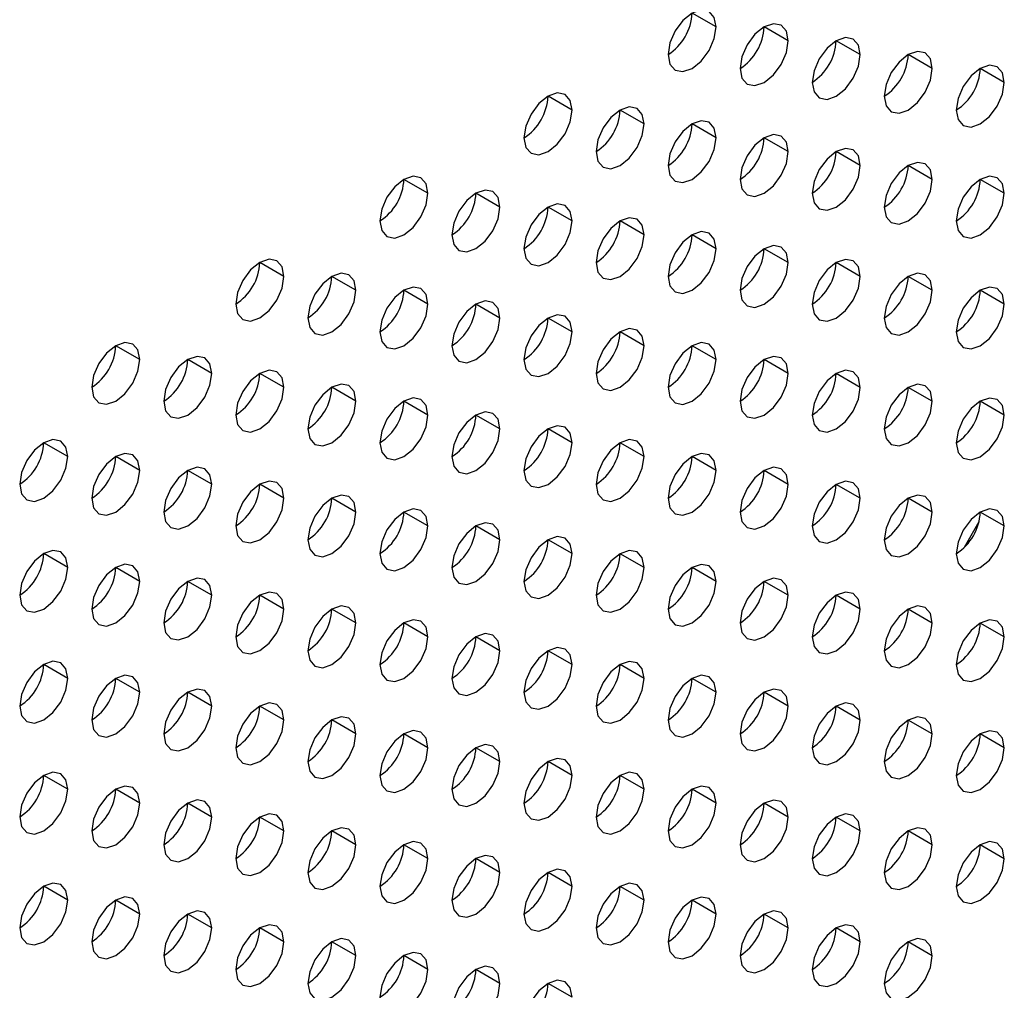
# Model space of a CAD drawing. Header units: millimetres. Extents: x 0 to 1118, y 0 to 864.
# Tile 275 of 438: x 967.58 to 970.48, y 673.24 to 676.1. Entities that reach past the tile are written whole.
import ezdxf

# ---------------------------------------------------------------- set-up
doc = ezdxf.new("R2010")
doc.units = ezdxf.units.MM

msp = doc.modelspace()

# ---------------------------------------------------------------- linework, layer by layer
at = {"color": 7, "linetype": 'Continuous', "lineweight": 25}
for p, q in [((969.6332, 676.0738), (969.5625, 676.1147)), ((969.8454, 676.033), (969.7746, 676.0738)), ((970.0575, 675.9922), (969.9868, 676.033)), ((970.2696, 675.9513), (970.1989, 675.9921)), ((970.4818, 675.9105), (970.411, 675.9513)), ((969.209, 675.8289), (969.1383, 675.8697)), ((969.4211, 675.7881), (969.3504, 675.8289)), ((969.6332, 675.7472), (969.5625, 675.788)), ((969.8454, 675.7064), (969.7746, 675.7472)), ((970.0575, 675.6655), (969.9868, 675.7064)), ((970.2696, 675.6247), (970.1989, 675.6655)), ((968.7847, 675.584), (968.714, 675.6248)), ((970.4818, 675.5838), (970.411, 675.6247)), ((968.9968, 675.5432), (968.9261, 675.584)), ((969.209, 675.5023), (969.1383, 675.5431)), ((969.4211, 675.4615), (969.3504, 675.5023)), ((969.6332, 675.4206), (969.5625, 675.4614)), ((969.8454, 675.3798), (969.7746, 675.4206)), ((968.3604, 675.3391), (968.2897, 675.3799)), ((970.0575, 675.3389), (969.9868, 675.3797)), ((968.5726, 675.2982), (968.5019, 675.3391)), ((970.2696, 675.2981), (970.1989, 675.3389)), ((968.7847, 675.2574), (968.714, 675.2982)), ((970.4818, 675.2572), (970.411, 675.298)), ((968.9968, 675.2165), (968.9261, 675.2574)), ((969.209, 675.1757), (969.1383, 675.2165)), ((969.4211, 675.1348), (969.3504, 675.1757)), ((967.9362, 675.0942), (967.8655, 675.135)), ((969.6332, 675.094), (969.5625, 675.1348)), ((968.1483, 675.0533), (968.0776, 675.0941)), ((969.8454, 675.0531), (969.7746, 675.094)), ((968.3604, 675.0125), (968.2897, 675.0533)), ((970.0575, 675.0123), (969.9868, 675.0531)), ((968.5726, 674.9716), (968.5019, 675.0124)), ((970.2696, 674.9715), (970.1989, 675.0123)), ((968.7847, 674.9308), (968.714, 674.9716)), ((970.4818, 674.9306), (970.411, 674.9714)), ((968.9968, 674.8899), (968.9261, 674.9307)), ((969.209, 674.8491), (969.1383, 674.8899)), ((967.724, 674.8084), (967.6533, 674.8492)), ((969.4211, 674.8082), (969.3504, 674.849)), ((967.9362, 674.7675), (967.8655, 674.8084)), ((969.6332, 674.7674), (969.5625, 674.8082)), ((968.1483, 674.7267), (968.0776, 674.7675)), ((969.8454, 674.7265), (969.7746, 674.7674)), ((968.3604, 674.6858), (968.2897, 674.7267)), ((970.0575, 674.6857), (969.9868, 674.7265)), ((968.5726, 674.645), (968.5019, 674.6858)), ((970.2696, 674.6448), (970.1989, 674.6857)), ((968.7847, 674.6042), (968.714, 674.645)), ((970.4818, 674.604), (970.411, 674.6448)), ((968.9968, 674.5633), (968.9261, 674.6041)), ((970.4072, 674.6159), (970.3634, 674.5401)), ((969.209, 674.5225), (969.1383, 674.5633)), ((967.724, 674.4818), (967.6533, 674.5226)), ((969.4211, 674.4816), (969.3504, 674.5224)), ((967.9362, 674.4409), (967.8655, 674.4817)), ((969.6332, 674.4408), (969.5625, 674.4816)), ((968.1483, 674.4001), (968.0776, 674.4409)), ((969.8454, 674.3999), (969.7746, 674.4407)), ((968.3604, 674.3592), (968.2897, 674.4)), ((970.0575, 674.3591), (969.9868, 674.3999)), ((968.5726, 674.3184), (968.5019, 674.3592)), ((970.2696, 674.3182), (970.1989, 674.359)), ((968.7847, 674.2775), (968.714, 674.3184)), ((970.4818, 674.2774), (970.411, 674.3182)), ((968.9968, 674.2367), (968.9261, 674.2775)), ((969.209, 674.1958), (969.1383, 674.2367)), ((967.724, 674.1552), (967.6533, 674.196)), ((969.4211, 674.155), (969.3504, 674.1958)), ((967.9362, 674.1143), (967.8655, 674.1551)), ((969.6332, 674.1141), (969.5625, 674.155)), ((968.1483, 674.0735), (968.0776, 674.1143)), ((969.8454, 674.0733), (969.7746, 674.1141)), ((968.3604, 674.0326), (968.2897, 674.0734)), ((970.0575, 674.0325), (969.9868, 674.0733)), ((968.5726, 673.9918), (968.5019, 674.0326)), ((970.2696, 673.9916), (970.1989, 674.0324)), ((968.7847, 673.9509), (968.714, 673.9917)), ((970.4818, 673.9508), (970.411, 673.9916)), ((968.9968, 673.9101), (968.9261, 673.9509)), ((969.209, 673.8692), (969.1383, 673.91)), ((967.724, 673.8285), (967.6533, 673.8694)), ((969.4211, 673.8284), (969.3504, 673.8692)), ((967.9362, 673.7877), (967.8655, 673.8285)), ((969.6332, 673.7875), (969.5625, 673.8284)), ((968.1483, 673.7468), (968.0776, 673.7877)), ((969.8454, 673.7467), (969.7746, 673.7875)), ((968.3604, 673.706), (968.2897, 673.7468)), ((970.0575, 673.7058), (969.9868, 673.7467)), ((968.5726, 673.6651), (968.5019, 673.706)), ((970.2696, 673.665), (970.1989, 673.7058)), ((968.7847, 673.6243), (968.714, 673.6651)), ((970.4818, 673.6241), (970.411, 673.665)), ((968.9968, 673.5835), (968.9261, 673.6243)), ((969.209, 673.5426), (969.1383, 673.5834)), ((967.724, 673.5019), (967.6533, 673.5427)), ((969.4211, 673.5018), (969.3504, 673.5426)), ((967.9362, 673.4611), (967.8655, 673.5019)), ((969.6332, 673.4609), (969.5625, 673.5017)), ((968.1483, 673.4202), (968.0776, 673.461)), ((969.8454, 673.4201), (969.7746, 673.4609)), ((968.3604, 673.3794), (968.2897, 673.4202)), ((970.0575, 673.3792), (969.9868, 673.42)), ((968.5726, 673.3385), (968.5019, 673.3794)), ((970.2696, 673.3384), (970.1989, 673.3792)), ((968.7847, 673.2977), (968.714, 673.3385)), ((968.9968, 673.2568), (968.9261, 673.2977)), ((969.209, 673.216), (969.1383, 673.2568))]:
    msp.add_line(p, q, dxfattribs=at)
at = {"color": 7, "linetype": 'Continuous', "lineweight": 25, "flags": 128}
for points in [[(969.6332, 676.0738), (969.6278, 676.102), (969.6125, 676.1196), (969.5896, 676.1241), (969.5625, 676.1147), (969.5355, 676.0928), (969.5125, 676.0619), (969.4972, 676.0266), (969.4918, 675.9922)], [(969.8454, 676.033), (969.84, 676.0611), (969.8246, 676.0788), (969.8017, 676.0832), (969.7746, 676.0738), (969.7476, 676.052), (969.7246, 676.0211), (969.7093, 675.9857), (969.7039, 675.9514)], [(969.4918, 675.9922), (969.4972, 675.9641), (969.5125, 675.9464), (969.5355, 675.942), (969.5625, 675.9514), (969.5896, 675.9732), (969.6125, 676.0042), (969.6278, 676.0395), (969.6332, 676.0738)], [(969.7039, 675.9514), (969.7093, 675.9232), (969.7246, 675.9056), (969.7476, 675.9011), (969.7746, 675.9105), (969.8017, 675.9324), (969.8246, 675.9633), (969.84, 675.9986), (969.8454, 676.033)], [(970.0575, 675.9922), (970.0521, 676.0203), (970.0368, 676.0379), (970.0138, 676.0424), (969.9868, 676.033), (969.9597, 676.0111), (969.9368, 675.9802), (969.9215, 675.9449), (969.9161, 675.9105)], [(969.9161, 675.9105), (969.9215, 675.8824), (969.9368, 675.8647), (969.9597, 675.8603), (969.9868, 675.8697), (970.0138, 675.8915), (970.0368, 675.9225), (970.0521, 675.9578), (970.0575, 675.9922)], [(970.2696, 675.9513), (970.2642, 675.9794), (970.2489, 675.9971), (970.226, 676.0015), (970.1989, 675.9921), (970.1719, 675.9703), (970.1489, 675.9394), (970.1336, 675.904), (970.1282, 675.8697)], [(970.1282, 675.8697), (970.1336, 675.8415), (970.1489, 675.8239), (970.1719, 675.8194), (970.1989, 675.8288), (970.226, 675.8507), (970.2489, 675.8816), (970.2642, 675.9169), (970.2696, 675.9513)], [(970.4818, 675.9105), (970.4764, 675.9386), (970.461, 675.9562), (970.4381, 675.9607), (970.411, 675.9513), (970.384, 675.9295), (970.361, 675.8985), (970.3457, 675.8632), (970.3403, 675.8288)], [(970.3403, 675.8288), (970.3457, 675.8007), (970.361, 675.783), (970.384, 675.7786), (970.411, 675.788), (970.4381, 675.8098), (970.461, 675.8408), (970.4764, 675.8761), (970.4818, 675.9105)], [(969.209, 675.8289), (969.2036, 675.8571), (969.1883, 675.8747), (969.1653, 675.8792), (969.1383, 675.8698), (969.1112, 675.8479), (969.0883, 675.817), (969.0729, 675.7816), (969.0675, 675.7473)], [(969.0675, 675.7473), (969.0729, 675.7191), (969.0883, 675.7015), (969.1112, 675.697), (969.1383, 675.7064), (969.1653, 675.7283), (969.1883, 675.7592), (969.2036, 675.7946), (969.209, 675.8289)], [(969.4211, 675.7881), (969.4157, 675.8162), (969.4004, 675.8339), (969.3774, 675.8383), (969.3504, 675.8289), (969.3233, 675.8071), (969.3004, 675.7761), (969.2851, 675.7408), (969.2797, 675.7064)], [(969.6332, 675.7472), (969.6278, 675.7754), (969.6125, 675.793), (969.5896, 675.7975), (969.5625, 675.7881), (969.5355, 675.7662), (969.5125, 675.7353), (969.4972, 675.6999), (969.4918, 675.6656)], [(969.2797, 675.7064), (969.2851, 675.6783), (969.3004, 675.6607), (969.3233, 675.6562), (969.3504, 675.6656), (969.3774, 675.6874), (969.4004, 675.7184), (969.4157, 675.7537), (969.4211, 675.7881)], [(969.4918, 675.6656), (969.4972, 675.6374), (969.5125, 675.6198), (969.5355, 675.6153), (969.5625, 675.6248), (969.5896, 675.6466), (969.6125, 675.6775), (969.6278, 675.7129), (969.6332, 675.7472)], [(969.8454, 675.7064), (969.84, 675.7345), (969.8246, 675.7522), (969.8017, 675.7566), (969.7746, 675.7472), (969.7476, 675.7254), (969.7246, 675.6944), (969.7093, 675.6591), (969.7039, 675.6247)], [(969.7039, 675.6247), (969.7093, 675.5966), (969.7246, 675.579), (969.7476, 675.5745), (969.7746, 675.5839), (969.8017, 675.6057), (969.8246, 675.6367), (969.84, 675.672), (969.8454, 675.7064)], [(970.0575, 675.6655), (970.0521, 675.6937), (970.0368, 675.7113), (970.0138, 675.7158), (969.9868, 675.7064), (969.9597, 675.6845), (969.9368, 675.6536), (969.9215, 675.6182), (969.9161, 675.5839)], [(970.2696, 675.6247), (970.2642, 675.6528), (970.2489, 675.6705), (970.226, 675.6749), (970.1989, 675.6655), (970.1719, 675.6437), (970.1489, 675.6127), (970.1336, 675.5774), (970.1282, 675.543)], [(969.9161, 675.5839), (969.9215, 675.5558), (969.9368, 675.5381), (969.9597, 675.5337), (969.9868, 675.5431), (970.0138, 675.5649), (970.0368, 675.5958), (970.0521, 675.6312), (970.0575, 675.6655)], [(968.7847, 675.584), (968.7793, 675.6121), (968.764, 675.6298), (968.741, 675.6342), (968.714, 675.6248), (968.6869, 675.603), (968.664, 675.5721), (968.6487, 675.5367), (968.6433, 675.5024)], [(970.1282, 675.543), (970.1336, 675.5149), (970.1489, 675.4973), (970.1719, 675.4928), (970.1989, 675.5022), (970.226, 675.5241), (970.2489, 675.555), (970.2642, 675.5903), (970.2696, 675.6247)], [(970.4818, 675.5838), (970.4764, 675.612), (970.461, 675.6296), (970.4381, 675.6341), (970.411, 675.6247), (970.384, 675.6028), (970.361, 675.5719), (970.3457, 675.5366), (970.3403, 675.5022)], [(968.9968, 675.5432), (968.9914, 675.5713), (968.9761, 675.5889), (968.9532, 675.5934), (968.9261, 675.584), (968.8991, 675.5622), (968.8761, 675.5312), (968.8608, 675.4959), (968.8554, 675.4615)], [(968.6433, 675.5024), (968.6487, 675.4742), (968.664, 675.4566), (968.6869, 675.4521), (968.714, 675.4615), (968.741, 675.4834), (968.764, 675.5143), (968.7793, 675.5496), (968.7847, 675.584)], [(970.3403, 675.5022), (970.3457, 675.4741), (970.361, 675.4564), (970.384, 675.452), (970.411, 675.4614), (970.4381, 675.4832), (970.461, 675.5141), (970.4764, 675.5495), (970.4818, 675.5838)], [(968.8554, 675.4615), (968.8608, 675.4334), (968.8761, 675.4157), (968.8991, 675.4113), (968.9261, 675.4207), (968.9532, 675.4425), (968.9761, 675.4735), (968.9914, 675.5088), (968.9968, 675.5432)], [(969.209, 675.5023), (969.2036, 675.5304), (969.1883, 675.5481), (969.1653, 675.5525), (969.1383, 675.5431), (969.1112, 675.5213), (969.0883, 675.4904), (969.0729, 675.455), (969.0675, 675.4207)], [(969.0675, 675.4207), (969.0729, 675.3925), (969.0883, 675.3749), (969.1112, 675.3704), (969.1383, 675.3798), (969.1653, 675.4017), (969.1883, 675.4326), (969.2036, 675.468), (969.209, 675.5023)], [(969.4211, 675.4615), (969.4157, 675.4896), (969.4004, 675.5072), (969.3774, 675.5117), (969.3504, 675.5023), (969.3233, 675.4805), (969.3004, 675.4495), (969.2851, 675.4142), (969.2797, 675.3798)], [(969.6332, 675.4206), (969.6278, 675.4488), (969.6125, 675.4664), (969.5896, 675.4709), (969.5625, 675.4614), (969.5355, 675.4396), (969.5125, 675.4087), (969.4972, 675.3733), (969.4918, 675.339)], [(969.2797, 675.3798), (969.2851, 675.3517), (969.3004, 675.334), (969.3233, 675.3296), (969.3504, 675.339), (969.3774, 675.3608), (969.4004, 675.3918), (969.4157, 675.4271), (969.4211, 675.4615)], [(969.4918, 675.339), (969.4972, 675.3108), (969.5125, 675.2932), (969.5355, 675.2887), (969.5625, 675.2981), (969.5896, 675.32), (969.6125, 675.3509), (969.6278, 675.3863), (969.6332, 675.4206)], [(969.8454, 675.3798), (969.84, 675.4079), (969.8246, 675.4255), (969.8017, 675.43), (969.7746, 675.4206), (969.7476, 675.3988), (969.7246, 675.3678), (969.7093, 675.3325), (969.7039, 675.2981)], [(968.3604, 675.3391), (968.3551, 675.3672), (968.3397, 675.3849), (968.3168, 675.3893), (968.2897, 675.3799), (968.2627, 675.3581), (968.2397, 675.3271), (968.2244, 675.2918), (968.219, 675.2574)], [(970.0575, 675.3389), (970.0521, 675.3671), (970.0368, 675.3847), (970.0138, 675.3892), (969.9868, 675.3798), (969.9597, 675.3579), (969.9368, 675.327), (969.9215, 675.2916), (969.9161, 675.2573)], [(969.7039, 675.2981), (969.7093, 675.27), (969.7246, 675.2523), (969.7476, 675.2479), (969.7746, 675.2573), (969.8017, 675.2791), (969.8246, 675.3101), (969.84, 675.3454), (969.8454, 675.3798)], [(968.219, 675.2574), (968.2244, 675.2293), (968.2397, 675.2117), (968.2627, 675.2072), (968.2897, 675.2166), (968.3168, 675.2384), (968.3397, 675.2694), (968.3551, 675.3047), (968.3604, 675.3391)], [(968.5726, 675.2982), (968.5672, 675.3264), (968.5519, 675.344), (968.5289, 675.3485), (968.5019, 675.3391), (968.4748, 675.3172), (968.4519, 675.2863), (968.4365, 675.2509), (968.4311, 675.2166)], [(969.9161, 675.2573), (969.9215, 675.2291), (969.9368, 675.2115), (969.9597, 675.207), (969.9868, 675.2164), (970.0138, 675.2383), (970.0368, 675.2692), (970.0521, 675.3046), (970.0575, 675.3389)], [(970.2696, 675.2981), (970.2642, 675.3262), (970.2489, 675.3439), (970.226, 675.3483), (970.1989, 675.3389), (970.1719, 675.3171), (970.1489, 675.2861), (970.1336, 675.2508), (970.1282, 675.2164)], [(968.4311, 675.2166), (968.4365, 675.1885), (968.4519, 675.1708), (968.4748, 675.1664), (968.5019, 675.1758), (968.5289, 675.1976), (968.5519, 675.2285), (968.5672, 675.2639), (968.5726, 675.2982)], [(968.7847, 675.2574), (968.7793, 675.2855), (968.764, 675.3032), (968.741, 675.3076), (968.714, 675.2982), (968.6869, 675.2764), (968.664, 675.2454), (968.6487, 675.2101), (968.6433, 675.1757)], [(970.1282, 675.2164), (970.1336, 675.1883), (970.1489, 675.1706), (970.1719, 675.1662), (970.1989, 675.1756), (970.226, 675.1974), (970.2489, 675.2284), (970.2642, 675.2637), (970.2696, 675.2981)], [(970.4818, 675.2572), (970.4764, 675.2854), (970.461, 675.303), (970.4381, 675.3075), (970.411, 675.2981), (970.384, 675.2762), (970.361, 675.2453), (970.3457, 675.2099), (970.3403, 675.1756)], [(968.6433, 675.1757), (968.6487, 675.1476), (968.664, 675.13), (968.6869, 675.1255), (968.714, 675.1349), (968.741, 675.1567), (968.764, 675.1877), (968.7793, 675.223), (968.7847, 675.2574)], [(968.9968, 675.2165), (968.9914, 675.2447), (968.9761, 675.2623), (968.9532, 675.2668), (968.9261, 675.2574), (968.8991, 675.2355), (968.8761, 675.2046), (968.8608, 675.1693), (968.8554, 675.1349)], [(970.3403, 675.1756), (970.3457, 675.1474), (970.361, 675.1298), (970.384, 675.1253), (970.411, 675.1348), (970.4381, 675.1566), (970.461, 675.1875), (970.4764, 675.2229), (970.4818, 675.2572)], [(968.8554, 675.1349), (968.8608, 675.1068), (968.8761, 675.0891), (968.8991, 675.0847), (968.9261, 675.0941), (968.9532, 675.1159), (968.9761, 675.1468), (968.9914, 675.1822), (968.9968, 675.2165)], [(969.209, 675.1757), (969.2036, 675.2038), (969.1883, 675.2215), (969.1653, 675.2259), (969.1383, 675.2165), (969.1112, 675.1947), (969.0883, 675.1637), (969.0729, 675.1284), (969.0675, 675.094)], [(969.4211, 675.1348), (969.4157, 675.163), (969.4004, 675.1806), (969.3774, 675.1851), (969.3504, 675.1757), (969.3233, 675.1538), (969.3004, 675.1229), (969.2851, 675.0876), (969.2797, 675.0532)], [(969.0675, 675.094), (969.0729, 675.0659), (969.0883, 675.0483), (969.1112, 675.0438), (969.1383, 675.0532), (969.1653, 675.0751), (969.1883, 675.106), (969.2036, 675.1413), (969.209, 675.1757)], [(967.9362, 675.0942), (967.9308, 675.1223), (967.9155, 675.1399), (967.8925, 675.1444), (967.8655, 675.135), (967.8384, 675.1132), (967.8155, 675.0822), (967.8001, 675.0469), (967.7947, 675.0125)], [(969.2797, 675.0532), (969.2851, 675.0251), (969.3004, 675.0074), (969.3233, 675.003), (969.3504, 675.0124), (969.3774, 675.0342), (969.4004, 675.0651), (969.4157, 675.1005), (969.4211, 675.1348)], [(969.6332, 675.094), (969.6278, 675.1221), (969.6125, 675.1398), (969.5896, 675.1442), (969.5625, 675.1348), (969.5355, 675.113), (969.5125, 675.082), (969.4972, 675.0467), (969.4918, 675.0124)], [(967.7947, 675.0125), (967.8001, 674.9844), (967.8155, 674.9667), (967.8384, 674.9623), (967.8655, 674.9717), (967.8925, 674.9935), (967.9155, 675.0245), (967.9308, 675.0598), (967.9362, 675.0942)], [(968.1483, 675.0533), (968.1429, 675.0814), (968.1276, 675.0991), (968.1047, 675.1035), (968.0776, 675.0941), (968.0505, 675.0723), (968.0276, 675.0414), (968.0123, 675.006), (968.0069, 674.9717)], [(969.4918, 675.0124), (969.4972, 674.9842), (969.5125, 674.9666), (969.5355, 674.9621), (969.5625, 674.9715), (969.5896, 674.9934), (969.6125, 675.0243), (969.6278, 675.0596), (969.6332, 675.094)], [(969.8454, 675.0531), (969.84, 675.0813), (969.8246, 675.0989), (969.8017, 675.1034), (969.7746, 675.094), (969.7476, 675.0721), (969.7246, 675.0412), (969.7093, 675.0059), (969.7039, 674.9715)], [(968.0069, 674.9717), (968.0123, 674.9435), (968.0276, 674.9259), (968.0505, 674.9214), (968.0776, 674.9308), (968.1047, 674.9527), (968.1276, 674.9836), (968.1429, 675.019), (968.1483, 675.0533)], [(968.3604, 675.0125), (968.3551, 675.0406), (968.3397, 675.0582), (968.3168, 675.0627), (968.2897, 675.0533), (968.2627, 675.0315), (968.2397, 675.0005), (968.2244, 674.9652), (968.219, 674.9308)], [(969.7039, 674.9715), (969.7093, 674.9434), (969.7246, 674.9257), (969.7476, 674.9213), (969.7746, 674.9307), (969.8017, 674.9525), (969.8246, 674.9835), (969.84, 675.0188), (969.8454, 675.0531)], [(970.0575, 675.0123), (970.0521, 675.0404), (970.0368, 675.0581), (970.0138, 675.0625), (969.9868, 675.0531), (969.9597, 675.0313), (969.9368, 675.0004), (969.9215, 674.965), (969.9161, 674.9307)], [(968.219, 674.9308), (968.2244, 674.9027), (968.2397, 674.885), (968.2627, 674.8806), (968.2897, 674.89), (968.3168, 674.9118), (968.3397, 674.9428), (968.3551, 674.9781), (968.3604, 675.0125)], [(968.5726, 674.9716), (968.5672, 674.9998), (968.5519, 675.0174), (968.5289, 675.0219), (968.5019, 675.0124), (968.4748, 674.9906), (968.4519, 674.9597), (968.4365, 674.9243), (968.4311, 674.89)], [(969.9161, 674.9307), (969.9215, 674.9025), (969.9368, 674.8849), (969.9597, 674.8804), (969.9868, 674.8898), (970.0138, 674.9117), (970.0368, 674.9426), (970.0521, 674.9779), (970.0575, 675.0123)], [(970.2696, 674.9715), (970.2642, 674.9996), (970.2489, 675.0172), (970.226, 675.0217), (970.1989, 675.0123), (970.1719, 674.9905), (970.1489, 674.9595), (970.1336, 674.9242), (970.1282, 674.8898)], [(968.7847, 674.9308), (968.7793, 674.9589), (968.764, 674.9766), (968.741, 674.981), (968.714, 674.9716), (968.6869, 674.9498), (968.664, 674.9188), (968.6487, 674.8835), (968.6433, 674.8491)], [(970.4818, 674.9306), (970.4764, 674.9587), (970.461, 674.9764), (970.4381, 674.9808), (970.411, 674.9714), (970.384, 674.9496), (970.361, 674.9187), (970.3457, 674.8833), (970.3403, 674.849)], [(968.4311, 674.89), (968.4365, 674.8618), (968.4519, 674.8442), (968.4748, 674.8397), (968.5019, 674.8491), (968.5289, 674.871), (968.5519, 674.9019), (968.5672, 674.9373), (968.5726, 674.9716)], [(970.1282, 674.8898), (970.1336, 674.8617), (970.1489, 674.844), (970.1719, 674.8396), (970.1989, 674.849), (970.226, 674.8708), (970.2489, 674.9018), (970.2642, 674.9371), (970.2696, 674.9715)], [(968.6433, 674.8491), (968.6487, 674.821), (968.664, 674.8033), (968.6869, 674.7989), (968.714, 674.8083), (968.741, 674.8301), (968.764, 674.8611), (968.7793, 674.8964), (968.7847, 674.9308)], [(968.9968, 674.8899), (968.9914, 674.9181), (968.9761, 674.9357), (968.9532, 674.9402), (968.9261, 674.9308), (968.8991, 674.9089), (968.8761, 674.878), (968.8608, 674.8426), (968.8554, 674.8083)], [(970.3403, 674.849), (970.3457, 674.8208), (970.361, 674.8032), (970.384, 674.7987), (970.411, 674.8081), (970.4381, 674.83), (970.461, 674.8609), (970.4764, 674.8963), (970.4818, 674.9306)], [(969.209, 674.8491), (969.2036, 674.8772), (969.1883, 674.8949), (969.1653, 674.8993), (969.1383, 674.8899), (969.1112, 674.8681), (969.0883, 674.8371), (969.0729, 674.8018), (969.0675, 674.7674)], [(968.8554, 674.8083), (968.8608, 674.7801), (968.8761, 674.7625), (968.8991, 674.758), (968.9261, 674.7674), (968.9532, 674.7893), (968.9761, 674.8202), (968.9914, 674.8556), (968.9968, 674.8899)], [(967.724, 674.8084), (967.7187, 674.8365), (967.7033, 674.8542), (967.6804, 674.8586), (967.6533, 674.8492), (967.6263, 674.8274), (967.6033, 674.7964), (967.588, 674.7611), (967.5826, 674.7267)], [(969.0675, 674.7674), (969.0729, 674.7393), (969.0883, 674.7217), (969.1112, 674.7172), (969.1383, 674.7266), (969.1653, 674.7484), (969.1883, 674.7794), (969.2036, 674.8147), (969.209, 674.8491)], [(969.4211, 674.8082), (969.4157, 674.8364), (969.4004, 674.854), (969.3774, 674.8585), (969.3504, 674.8491), (969.3233, 674.8272), (969.3004, 674.7963), (969.2851, 674.7609), (969.2797, 674.7266)], [(967.5826, 674.7267), (967.588, 674.6986), (967.6033, 674.681), (967.6263, 674.6765), (967.6533, 674.6859), (967.6804, 674.7077), (967.7033, 674.7387), (967.7187, 674.774), (967.724, 674.8084)], [(967.9362, 674.7675), (967.9308, 674.7957), (967.9155, 674.8133), (967.8925, 674.8178), (967.8655, 674.8084), (967.8384, 674.7865), (967.8155, 674.7556), (967.8001, 674.7203), (967.7947, 674.6859)], [(969.2797, 674.7266), (969.2851, 674.6984), (969.3004, 674.6808), (969.3233, 674.6763), (969.3504, 674.6858), (969.3774, 674.7076), (969.4004, 674.7385), (969.4157, 674.7739), (969.4211, 674.8082)], [(969.6332, 674.7674), (969.6278, 674.7955), (969.6125, 674.8132), (969.5896, 674.8176), (969.5625, 674.8082), (969.5355, 674.7864), (969.5125, 674.7554), (969.4972, 674.7201), (969.4918, 674.6857)], [(968.1483, 674.7267), (968.1429, 674.7548), (968.1276, 674.7725), (968.1047, 674.7769), (968.0776, 674.7675), (968.0505, 674.7457), (968.0276, 674.7147), (968.0123, 674.6794), (968.0069, 674.6451)], [(969.8454, 674.7265), (969.84, 674.7547), (969.8246, 674.7723), (969.8017, 674.7768), (969.7746, 674.7674), (969.7476, 674.7455), (969.7246, 674.7146), (969.7093, 674.6792), (969.7039, 674.6449)], [(967.7947, 674.6859), (967.8001, 674.6578), (967.8155, 674.6401), (967.8384, 674.6357), (967.8655, 674.6451), (967.8925, 674.6669), (967.9155, 674.6978), (967.9308, 674.7332), (967.9362, 674.7675)], [(969.4918, 674.6857), (969.4972, 674.6576), (969.5125, 674.64), (969.5355, 674.6355), (969.5625, 674.6449), (969.5896, 674.6667), (969.6125, 674.6977), (969.6278, 674.733), (969.6332, 674.7674)], [(968.0069, 674.6451), (968.0123, 674.6169), (968.0276, 674.5993), (968.0505, 674.5948), (968.0776, 674.6042), (968.1047, 674.6261), (968.1276, 674.657), (968.1429, 674.6923), (968.1483, 674.7267)], [(968.3604, 674.6858), (968.3551, 674.714), (968.3397, 674.7316), (968.3168, 674.7361), (968.2897, 674.7267), (968.2627, 674.7048), (968.2397, 674.6739), (968.2244, 674.6386), (968.219, 674.6042)], [(969.7039, 674.6449), (969.7093, 674.6168), (969.7246, 674.5991), (969.7476, 674.5947), (969.7746, 674.6041), (969.8017, 674.6259), (969.8246, 674.6568), (969.84, 674.6922), (969.8454, 674.7265)], [(970.0575, 674.6857), (970.0521, 674.7138), (970.0368, 674.7315), (970.0138, 674.7359), (969.9868, 674.7265), (969.9597, 674.7047), (969.9368, 674.6737), (969.9215, 674.6384), (969.9161, 674.604)], [(968.5726, 674.645), (968.5672, 674.6731), (968.5519, 674.6908), (968.5289, 674.6952), (968.5019, 674.6858), (968.4748, 674.664), (968.4519, 674.6331), (968.4365, 674.5977), (968.4311, 674.5634)], [(970.2696, 674.6448), (970.2642, 674.673), (970.2489, 674.6906), (970.226, 674.6951), (970.1989, 674.6857), (970.1719, 674.6638), (970.1489, 674.6329), (970.1336, 674.5976), (970.1282, 674.5632)], [(968.219, 674.6042), (968.2244, 674.5761), (968.2397, 674.5584), (968.2627, 674.554), (968.2897, 674.5634), (968.3168, 674.5852), (968.3397, 674.6162), (968.3551, 674.6515), (968.3604, 674.6858)], [(969.9161, 674.604), (969.9215, 674.5759), (969.9368, 674.5583), (969.9597, 674.5538), (969.9868, 674.5632), (970.0138, 674.585), (970.0368, 674.616), (970.0521, 674.6513), (970.0575, 674.6857)], [(968.4311, 674.5634), (968.4365, 674.5352), (968.4519, 674.5176), (968.4748, 674.5131), (968.5019, 674.5225), (968.5289, 674.5444), (968.5519, 674.5753), (968.5672, 674.6106), (968.5726, 674.645)], [(968.7847, 674.6042), (968.7793, 674.6323), (968.764, 674.6499), (968.741, 674.6544), (968.714, 674.645), (968.6869, 674.6231), (968.664, 674.5922), (968.6487, 674.5569), (968.6433, 674.5225)], [(970.1282, 674.5632), (970.1336, 674.5351), (970.1489, 674.5174), (970.1719, 674.513), (970.1989, 674.5224), (970.226, 674.5442), (970.2489, 674.5751), (970.2642, 674.6105), (970.2696, 674.6448)], [(970.4818, 674.604), (970.4764, 674.6321), (970.461, 674.6498), (970.4381, 674.6542), (970.411, 674.6448), (970.384, 674.623), (970.361, 674.592), (970.3457, 674.5567), (970.3403, 674.5224)], [(968.6433, 674.5225), (968.6487, 674.4944), (968.664, 674.4767), (968.6869, 674.4723), (968.714, 674.4817), (968.741, 674.5035), (968.764, 674.5345), (968.7793, 674.5698), (968.7847, 674.6042)], [(968.9968, 674.5633), (968.9914, 674.5914), (968.9761, 674.6091), (968.9532, 674.6135), (968.9261, 674.6041), (968.8991, 674.5823), (968.8761, 674.5514), (968.8608, 674.516), (968.8554, 674.4817)], [(970.3403, 674.5224), (970.3457, 674.4942), (970.361, 674.4766), (970.384, 674.4721), (970.411, 674.4815), (970.4381, 674.5034), (970.461, 674.5343), (970.4764, 674.5696), (970.4818, 674.604)], [(969.209, 674.5225), (969.2036, 674.5506), (969.1883, 674.5682), (969.1653, 674.5727), (969.1383, 674.5633), (969.1112, 674.5415), (969.0883, 674.5105), (969.0729, 674.4752), (969.0675, 674.4408)], [(968.8554, 674.4817), (968.8608, 674.4535), (968.8761, 674.4359), (968.8991, 674.4314), (968.9261, 674.4408), (968.9532, 674.4627), (968.9761, 674.4936), (968.9914, 674.5289), (968.9968, 674.5633)], [(967.724, 674.4818), (967.7187, 674.5099), (967.7033, 674.5276), (967.6804, 674.532), (967.6533, 674.5226), (967.6263, 674.5008), (967.6033, 674.4698), (967.588, 674.4345), (967.5826, 674.4001)], [(969.0675, 674.4408), (969.0729, 674.4127), (969.0883, 674.395), (969.1112, 674.3906), (969.1383, 674.4), (969.1653, 674.4218), (969.1883, 674.4528), (969.2036, 674.4881), (969.209, 674.5225)], [(969.4211, 674.4816), (969.4157, 674.5098), (969.4004, 674.5274), (969.3774, 674.5319), (969.3504, 674.5224), (969.3233, 674.5006), (969.3004, 674.4697), (969.2851, 674.4343), (969.2797, 674.4)], [(967.9362, 674.4409), (967.9308, 674.4691), (967.9155, 674.4867), (967.8925, 674.4912), (967.8655, 674.4818), (967.8384, 674.4599), (967.8155, 674.429), (967.8001, 674.3936), (967.7947, 674.3593)], [(969.6332, 674.4408), (969.6278, 674.4689), (969.6125, 674.4865), (969.5896, 674.491), (969.5625, 674.4816), (969.5355, 674.4598), (969.5125, 674.4288), (969.4972, 674.3935), (969.4918, 674.3591)], [(967.5826, 674.4001), (967.588, 674.372), (967.6033, 674.3543), (967.6263, 674.3499), (967.6533, 674.3593), (967.6804, 674.3811), (967.7033, 674.4121), (967.7187, 674.4474), (967.724, 674.4818)], [(969.2797, 674.4), (969.2851, 674.3718), (969.3004, 674.3542), (969.3233, 674.3497), (969.3504, 674.3591), (969.3774, 674.381), (969.4004, 674.4119), (969.4157, 674.4473), (969.4211, 674.4816)], [(967.7947, 674.3593), (967.8001, 674.3311), (967.8155, 674.3135), (967.8384, 674.309), (967.8655, 674.3184), (967.8925, 674.3403), (967.9155, 674.3712), (967.9308, 674.4066), (967.9362, 674.4409)], [(968.1483, 674.4001), (968.1429, 674.4282), (968.1276, 674.4459), (968.1047, 674.4503), (968.0776, 674.4409), (968.0505, 674.4191), (968.0276, 674.3881), (968.0123, 674.3528), (968.0069, 674.3184)], [(969.4918, 674.3591), (969.4972, 674.331), (969.5125, 674.3133), (969.5355, 674.3089), (969.5625, 674.3183), (969.5896, 674.3401), (969.6125, 674.3711), (969.6278, 674.4064), (969.6332, 674.4408)], [(969.8454, 674.3999), (969.84, 674.4281), (969.8246, 674.4457), (969.8017, 674.4502), (969.7746, 674.4408), (969.7476, 674.4189), (969.7246, 674.388), (969.7093, 674.3526), (969.7039, 674.3183)], [(968.0069, 674.3184), (968.0123, 674.2903), (968.0276, 674.2727), (968.0505, 674.2682), (968.0776, 674.2776), (968.1047, 674.2994), (968.1276, 674.3304), (968.1429, 674.3657), (968.1483, 674.4001)], [(968.3604, 674.3592), (968.3551, 674.3874), (968.3397, 674.405), (968.3168, 674.4095), (968.2897, 674.4001), (968.2627, 674.3782), (968.2397, 674.3473), (968.2244, 674.3119), (968.219, 674.2776)], [(969.7039, 674.3183), (969.7093, 674.2901), (969.7246, 674.2725), (969.7476, 674.268), (969.7746, 674.2774), (969.8017, 674.2993), (969.8246, 674.3302), (969.84, 674.3656), (969.8454, 674.3999)], [(970.0575, 674.3591), (970.0521, 674.3872), (970.0368, 674.4049), (970.0138, 674.4093), (969.9868, 674.3999), (969.9597, 674.3781), (969.9368, 674.3471), (969.9215, 674.3118), (969.9161, 674.2774)], [(968.5726, 674.3184), (968.5672, 674.3465), (968.5519, 674.3642), (968.5289, 674.3686), (968.5019, 674.3592), (968.4748, 674.3374), (968.4519, 674.3064), (968.4365, 674.2711), (968.4311, 674.2367)], [(970.2696, 674.3182), (970.2642, 674.3464), (970.2489, 674.364), (970.226, 674.3685), (970.1989, 674.3591), (970.1719, 674.3372), (970.1489, 674.3063), (970.1336, 674.2709), (970.1282, 674.2366)], [(968.219, 674.2776), (968.2244, 674.2494), (968.2397, 674.2318), (968.2627, 674.2273), (968.2897, 674.2368), (968.3168, 674.2586), (968.3397, 674.2895), (968.3551, 674.3249), (968.3604, 674.3592)], [(969.9161, 674.2774), (969.9215, 674.2493), (969.9368, 674.2316), (969.9597, 674.2272), (969.9868, 674.2366), (970.0138, 674.2584), (970.0368, 674.2894), (970.0521, 674.3247), (970.0575, 674.3591)], [(968.4311, 674.2367), (968.4365, 674.2086), (968.4519, 674.191), (968.4748, 674.1865), (968.5019, 674.1959), (968.5289, 674.2177), (968.5519, 674.2487), (968.5672, 674.284), (968.5726, 674.3184)], [(968.7847, 674.2775), (968.7793, 674.3057), (968.764, 674.3233), (968.741, 674.3278), (968.714, 674.3184), (968.6869, 674.2965), (968.664, 674.2656), (968.6487, 674.2302), (968.6433, 674.1959)], [(970.1282, 674.2366), (970.1336, 674.2084), (970.1489, 674.1908), (970.1719, 674.1863), (970.1989, 674.1957), (970.226, 674.2176), (970.2489, 674.2485), (970.2642, 674.2839), (970.2696, 674.3182)], [(970.4818, 674.2774), (970.4764, 674.3055), (970.461, 674.3232), (970.4381, 674.3276), (970.411, 674.3182), (970.384, 674.2964), (970.361, 674.2654), (970.3457, 674.2301), (970.3403, 674.1957)], [(968.9968, 674.2367), (968.9914, 674.2648), (968.9761, 674.2825), (968.9532, 674.2869), (968.9261, 674.2775), (968.8991, 674.2557), (968.8761, 674.2247), (968.8608, 674.1894), (968.8554, 674.155)], [(968.6433, 674.1959), (968.6487, 674.1678), (968.664, 674.1501), (968.6869, 674.1457), (968.714, 674.1551), (968.741, 674.1769), (968.764, 674.2078), (968.7793, 674.2432), (968.7847, 674.2775)], [(970.3403, 674.1957), (970.3457, 674.1676), (970.361, 674.15), (970.384, 674.1455), (970.411, 674.1549), (970.4381, 674.1767), (970.461, 674.2077), (970.4764, 674.243), (970.4818, 674.2774)], [(968.8554, 674.155), (968.8608, 674.1269), (968.8761, 674.1093), (968.8991, 674.1048), (968.9261, 674.1142), (968.9532, 674.1361), (968.9761, 674.167), (968.9914, 674.2023), (968.9968, 674.2367)], [(969.209, 674.1958), (969.2036, 674.224), (969.1883, 674.2416), (969.1653, 674.2461), (969.1383, 674.2367), (969.1112, 674.2148), (969.0883, 674.1839), (969.0729, 674.1486), (969.0675, 674.1142)], [(967.724, 674.1552), (967.7187, 674.1833), (967.7033, 674.2009), (967.6804, 674.2054), (967.6533, 674.196), (967.6263, 674.1742), (967.6033, 674.1432), (967.588, 674.1079), (967.5826, 674.0735)], [(969.0675, 674.1142), (969.0729, 674.0861), (969.0883, 674.0684), (969.1112, 674.064), (969.1383, 674.0734), (969.1653, 674.0952), (969.1883, 674.1261), (969.2036, 674.1615), (969.209, 674.1958)], [(969.4211, 674.155), (969.4157, 674.1831), (969.4004, 674.2008), (969.3774, 674.2052), (969.3504, 674.1958), (969.3233, 674.174), (969.3004, 674.143), (969.2851, 674.1077), (969.2797, 674.0734)], [(967.5826, 674.0735), (967.588, 674.0454), (967.6033, 674.0277), (967.6263, 674.0233), (967.6533, 674.0327), (967.6804, 674.0545), (967.7033, 674.0855), (967.7187, 674.1208), (967.724, 674.1552)], [(967.9362, 674.1143), (967.9308, 674.1424), (967.9155, 674.1601), (967.8925, 674.1645), (967.8655, 674.1551), (967.8384, 674.1333), (967.8155, 674.1024), (967.8001, 674.067), (967.7947, 674.0327)], [(969.2797, 674.0734), (969.2851, 674.0452), (969.3004, 674.0276), (969.3233, 674.0231), (969.3504, 674.0325), (969.3774, 674.0544), (969.4004, 674.0853), (969.4157, 674.1206), (969.4211, 674.155)], [(969.6332, 674.1141), (969.6278, 674.1423), (969.6125, 674.1599), (969.5896, 674.1644), (969.5625, 674.155), (969.5355, 674.1331), (969.5125, 674.1022), (969.4972, 674.0669), (969.4918, 674.0325)], [(967.7947, 674.0327), (967.8001, 674.0045), (967.8155, 673.9869), (967.8384, 673.9824), (967.8655, 673.9918), (967.8925, 674.0137), (967.9155, 674.0446), (967.9308, 674.08), (967.9362, 674.1143)], [(968.1483, 674.0735), (968.1429, 674.1016), (968.1276, 674.1192), (968.1047, 674.1237), (968.0776, 674.1143), (968.0505, 674.0925), (968.0276, 674.0615), (968.0123, 674.0262), (968.0069, 673.9918)], [(969.4918, 674.0325), (969.4972, 674.0044), (969.5125, 673.9867), (969.5355, 673.9823), (969.5625, 673.9917), (969.5896, 674.0135), (969.6125, 674.0445), (969.6278, 674.0798), (969.6332, 674.1141)], [(969.8454, 674.0733), (969.84, 674.1014), (969.8246, 674.1191), (969.8017, 674.1235), (969.7746, 674.1141), (969.7476, 674.0923), (969.7246, 674.0614), (969.7093, 674.026), (969.7039, 673.9917)], [(968.3604, 674.0326), (968.3551, 674.0608), (968.3397, 674.0784), (968.3168, 674.0829), (968.2897, 674.0734), (968.2627, 674.0516), (968.2397, 674.0207), (968.2244, 673.9853), (968.219, 673.951)], [(970.0575, 674.0325), (970.0521, 674.0606), (970.0368, 674.0782), (970.0138, 674.0827), (969.9868, 674.0733), (969.9597, 674.0515), (969.9368, 674.0205), (969.9215, 673.9852), (969.9161, 673.9508)], [(968.0069, 673.9918), (968.0123, 673.9637), (968.0276, 673.946), (968.0505, 673.9416), (968.0776, 673.951), (968.1047, 673.9728), (968.1276, 674.0038), (968.1429, 674.0391), (968.1483, 674.0735)], [(969.7039, 673.9917), (969.7093, 673.9635), (969.7246, 673.9459), (969.7476, 673.9414), (969.7746, 673.9508), (969.8017, 673.9727), (969.8246, 674.0036), (969.84, 674.0389), (969.8454, 674.0733)], [(968.219, 673.951), (968.2244, 673.9228), (968.2397, 673.9052), (968.2627, 673.9007), (968.2897, 673.9101), (968.3168, 673.932), (968.3397, 673.9629), (968.3551, 673.9983), (968.3604, 674.0326)], [(968.5726, 673.9918), (968.5672, 674.0199), (968.5519, 674.0375), (968.5289, 674.042), (968.5019, 674.0326), (968.4748, 674.0108), (968.4519, 673.9798), (968.4365, 673.9445), (968.4311, 673.9101)], [(969.9161, 673.9508), (969.9215, 673.9227), (969.9368, 673.905), (969.9597, 673.9006), (969.9868, 673.91), (970.0138, 673.9318), (970.0368, 673.9628), (970.0521, 673.9981), (970.0575, 674.0325)], [(970.2696, 673.9916), (970.2642, 674.0197), (970.2489, 674.0374), (970.226, 674.0418), (970.1989, 674.0324), (970.1719, 674.0106), (970.1489, 673.9797), (970.1336, 673.9443), (970.1282, 673.91)], [(968.4311, 673.9101), (968.4365, 673.882), (968.4519, 673.8643), (968.4748, 673.8599), (968.5019, 673.8693), (968.5289, 673.8911), (968.5519, 673.9221), (968.5672, 673.9574), (968.5726, 673.9918)], [(968.7847, 673.9509), (968.7793, 673.9791), (968.764, 673.9967), (968.741, 674.0012), (968.714, 673.9918), (968.6869, 673.9699), (968.664, 673.939), (968.6487, 673.9036), (968.6433, 673.8693)], [(970.1282, 673.91), (970.1336, 673.8818), (970.1489, 673.8642), (970.1719, 673.8597), (970.1989, 673.8691), (970.226, 673.891), (970.2489, 673.9219), (970.2642, 673.9573), (970.2696, 673.9916)], [(970.4818, 673.9508), (970.4764, 673.9789), (970.461, 673.9965), (970.4381, 674.001), (970.411, 673.9916), (970.384, 673.9698), (970.361, 673.9388), (970.3457, 673.9035), (970.3403, 673.8691)], [(968.6433, 673.8693), (968.6487, 673.8411), (968.664, 673.8235), (968.6869, 673.819), (968.714, 673.8284), (968.741, 673.8503), (968.764, 673.8812), (968.7793, 673.9166), (968.7847, 673.9509)], [(968.9968, 673.9101), (968.9914, 673.9382), (968.9761, 673.9559), (968.9532, 673.9603), (968.9261, 673.9509), (968.8991, 673.9291), (968.8761, 673.8981), (968.8608, 673.8628), (968.8554, 673.8284)], [(970.3403, 673.8691), (970.3457, 673.841), (970.361, 673.8233), (970.384, 673.8189), (970.411, 673.8283), (970.4381, 673.8501), (970.461, 673.8811), (970.4764, 673.9164), (970.4818, 673.9508)], [(968.8554, 673.8284), (968.8608, 673.8003), (968.8761, 673.7826), (968.8991, 673.7782), (968.9261, 673.7876), (968.9532, 673.8094), (968.9761, 673.8404), (968.9914, 673.8757), (968.9968, 673.9101)], [(969.209, 673.8692), (969.2036, 673.8974), (969.1883, 673.915), (969.1653, 673.9195), (969.1383, 673.9101), (969.1112, 673.8882), (969.0883, 673.8573), (969.0729, 673.8219), (969.0675, 673.7876)], [(967.724, 673.8285), (967.7187, 673.8567), (967.7033, 673.8743), (967.6804, 673.8788), (967.6533, 673.8694), (967.6263, 673.8475), (967.6033, 673.8166), (967.588, 673.7813), (967.5826, 673.7469)], [(969.4211, 673.8284), (969.4157, 673.8565), (969.4004, 673.8742), (969.3774, 673.8786), (969.3504, 673.8692), (969.3233, 673.8474), (969.3004, 673.8164), (969.2851, 673.7811), (969.2797, 673.7467)], [(969.0675, 673.7876), (969.0729, 673.7594), (969.0883, 673.7418), (969.1112, 673.7373), (969.1383, 673.7468), (969.1653, 673.7686), (969.1883, 673.7995), (969.2036, 673.8349), (969.209, 673.8692)], [(967.5826, 673.7469), (967.588, 673.7188), (967.6033, 673.7011), (967.6263, 673.6967), (967.6533, 673.7061), (967.6804, 673.7279), (967.7033, 673.7588), (967.7187, 673.7942), (967.724, 673.8285)], [(967.9362, 673.7877), (967.9308, 673.8158), (967.9155, 673.8335), (967.8925, 673.8379), (967.8655, 673.8285), (967.8384, 673.8067), (967.8155, 673.7757), (967.8001, 673.7404), (967.7947, 673.706)], [(969.2797, 673.7467), (969.2851, 673.7186), (969.3004, 673.701), (969.3233, 673.6965), (969.3504, 673.7059), (969.3774, 673.7277), (969.4004, 673.7587), (969.4157, 673.794), (969.4211, 673.8284)], [(969.6332, 673.7875), (969.6278, 673.8157), (969.6125, 673.8333), (969.5896, 673.8378), (969.5625, 673.8284), (969.5355, 673.8065), (969.5125, 673.7756), (969.4972, 673.7402), (969.4918, 673.7059)], [(968.1483, 673.7468), (968.1429, 673.775), (968.1276, 673.7926), (968.1047, 673.7971), (968.0776, 673.7877), (968.0505, 673.7658), (968.0276, 673.7349), (968.0123, 673.6996), (968.0069, 673.6652)], [(969.8454, 673.7467), (969.84, 673.7748), (969.8246, 673.7925), (969.8017, 673.7969), (969.7746, 673.7875), (969.7476, 673.7657), (969.7246, 673.7347), (969.7093, 673.6994), (969.7039, 673.665)], [(967.7947, 673.706), (967.8001, 673.6779), (967.8155, 673.6603), (967.8384, 673.6558), (967.8655, 673.6652), (967.8925, 673.6871), (967.9155, 673.718), (967.9308, 673.7533), (967.9362, 673.7877)], [(969.4918, 673.7059), (969.4972, 673.6778), (969.5125, 673.6601), (969.5355, 673.6557), (969.5625, 673.6651), (969.5896, 673.6869), (969.6125, 673.7178), (969.6278, 673.7532), (969.6332, 673.7875)], [(968.0069, 673.6652), (968.0123, 673.6371), (968.0276, 673.6194), (968.0505, 673.615), (968.0776, 673.6244), (968.1047, 673.6462), (968.1276, 673.6771), (968.1429, 673.7125), (968.1483, 673.7468)], [(968.3604, 673.706), (968.3551, 673.7341), (968.3397, 673.7518), (968.3168, 673.7562), (968.2897, 673.7468), (968.2627, 673.725), (968.2397, 673.694), (968.2244, 673.6587), (968.219, 673.6244)], [(969.7039, 673.665), (969.7093, 673.6369), (969.7246, 673.6193), (969.7476, 673.6148), (969.7746, 673.6242), (969.8017, 673.646), (969.8246, 673.677), (969.84, 673.7123), (969.8454, 673.7467)], [(970.0575, 673.7058), (970.0521, 673.734), (970.0368, 673.7516), (970.0138, 673.7561), (969.9868, 673.7467), (969.9597, 673.7248), (969.9368, 673.6939), (969.9215, 673.6586), (969.9161, 673.6242)], [(968.219, 673.6244), (968.2244, 673.5962), (968.2397, 673.5786), (968.2627, 673.5741), (968.2897, 673.5835), (968.3168, 673.6054), (968.3397, 673.6363), (968.3551, 673.6716), (968.3604, 673.706)], [(968.5726, 673.6651), (968.5672, 673.6933), (968.5519, 673.7109), (968.5289, 673.7154), (968.5019, 673.706), (968.4748, 673.6841), (968.4519, 673.6532), (968.4365, 673.6179), (968.4311, 673.5835)], [(969.9161, 673.6242), (969.9215, 673.5961), (969.9368, 673.5784), (969.9597, 673.574), (969.9868, 673.5834), (970.0138, 673.6052), (970.0368, 673.6361), (970.0521, 673.6715), (970.0575, 673.7058)], [(970.2696, 673.665), (970.2642, 673.6931), (970.2489, 673.7108), (970.226, 673.7152), (970.1989, 673.7058), (970.1719, 673.684), (970.1489, 673.653), (970.1336, 673.6177), (970.1282, 673.5833)], [(968.7847, 673.6243), (968.7793, 673.6524), (968.764, 673.6701), (968.741, 673.6745), (968.714, 673.6651), (968.6869, 673.6433), (968.664, 673.6124), (968.6487, 673.577), (968.6433, 673.5427)], [(970.4818, 673.6241), (970.4764, 673.6523), (970.461, 673.6699), (970.4381, 673.6744), (970.411, 673.665), (970.384, 673.6431), (970.361, 673.6122), (970.3457, 673.5769), (970.3403, 673.5425)], [(968.4311, 673.5835), (968.4365, 673.5554), (968.4519, 673.5377), (968.4748, 673.5333), (968.5019, 673.5427), (968.5289, 673.5645), (968.5519, 673.5955), (968.5672, 673.6308), (968.5726, 673.6651)], [(970.1282, 673.5833), (970.1336, 673.5552), (970.1489, 673.5376), (970.1719, 673.5331), (970.1989, 673.5425), (970.226, 673.5644), (970.2489, 673.5953), (970.2642, 673.6306), (970.2696, 673.665)], [(968.6433, 673.5427), (968.6487, 673.5145), (968.664, 673.4969), (968.6869, 673.4924), (968.714, 673.5018), (968.741, 673.5237), (968.764, 673.5546), (968.7793, 673.5899), (968.7847, 673.6243)], [(968.9968, 673.5835), (968.9914, 673.6116), (968.9761, 673.6292), (968.9532, 673.6337), (968.9261, 673.6243), (968.8991, 673.6025), (968.8761, 673.5715), (968.8608, 673.5362), (968.8554, 673.5018)], [(970.3403, 673.5425), (970.3457, 673.5144), (970.361, 673.4967), (970.384, 673.4923), (970.411, 673.5017), (970.4381, 673.5235), (970.461, 673.5544), (970.4764, 673.5898), (970.4818, 673.6241)], [(969.209, 673.5426), (969.2036, 673.5707), (969.1883, 673.5884), (969.1653, 673.5928), (969.1383, 673.5834), (969.1112, 673.5616), (969.0883, 673.5307), (969.0729, 673.4953), (969.0675, 673.461)], [(968.8554, 673.5018), (968.8608, 673.4737), (968.8761, 673.456), (968.8991, 673.4516), (968.9261, 673.461), (968.9532, 673.4828), (968.9761, 673.5138), (968.9914, 673.5491), (968.9968, 673.5835)], [(967.724, 673.5019), (967.7187, 673.5301), (967.7033, 673.5477), (967.6804, 673.5522), (967.6533, 673.5428), (967.6263, 673.5209), (967.6033, 673.49), (967.588, 673.4546), (967.5826, 673.4203)], [(969.0675, 673.461), (969.0729, 673.4328), (969.0883, 673.4152), (969.1112, 673.4107), (969.1383, 673.4201), (969.1653, 673.442), (969.1883, 673.4729), (969.2036, 673.5083), (969.209, 673.5426)], [(969.4211, 673.5018), (969.4157, 673.5299), (969.4004, 673.5475), (969.3774, 673.552), (969.3504, 673.5426), (969.3233, 673.5208), (969.3004, 673.4898), (969.2851, 673.4545), (969.2797, 673.4201)], [(967.5826, 673.4203), (967.588, 673.3921), (967.6033, 673.3745), (967.6263, 673.37), (967.6533, 673.3794), (967.6804, 673.4013), (967.7033, 673.4322), (967.7187, 673.4676), (967.724, 673.5019)], [(967.9362, 673.4611), (967.9308, 673.4892), (967.9155, 673.5069), (967.8925, 673.5113), (967.8655, 673.5019), (967.8384, 673.4801), (967.8155, 673.4491), (967.8001, 673.4138), (967.7947, 673.3794)], [(969.2797, 673.4201), (969.2851, 673.392), (969.3004, 673.3743), (969.3233, 673.3699), (969.3504, 673.3793), (969.3774, 673.4011), (969.4004, 673.4321), (969.4157, 673.4674), (969.4211, 673.5018)], [(969.6332, 673.4609), (969.6278, 673.4891), (969.6125, 673.5067), (969.5896, 673.5112), (969.5625, 673.5017), (969.5355, 673.4799), (969.5125, 673.449), (969.4972, 673.4136), (969.4918, 673.3793)], [(968.1483, 673.4202), (968.1429, 673.4484), (968.1276, 673.466), (968.1047, 673.4705), (968.0776, 673.4611), (968.0505, 673.4392), (968.0276, 673.4083), (968.0123, 673.3729), (968.0069, 673.3386)], [(969.8454, 673.4201), (969.84, 673.4482), (969.8246, 673.4659), (969.8017, 673.4703), (969.7746, 673.4609), (969.7476, 673.4391), (969.7246, 673.4081), (969.7093, 673.3728), (969.7039, 673.3384)], [(967.7947, 673.3794), (967.8001, 673.3513), (967.8155, 673.3337), (967.8384, 673.3292), (967.8655, 673.3386), (967.8925, 673.3604), (967.9155, 673.3914), (967.9308, 673.4267), (967.9362, 673.4611)], [(969.4918, 673.3793), (969.4972, 673.3511), (969.5125, 673.3335), (969.5355, 673.329), (969.5625, 673.3384), (969.5896, 673.3603), (969.6125, 673.3912), (969.6278, 673.4266), (969.6332, 673.4609)], [(968.0069, 673.3386), (968.0123, 673.3104), (968.0276, 673.2928), (968.0505, 673.2883), (968.0776, 673.2978), (968.1047, 673.3196), (968.1276, 673.3505), (968.1429, 673.3859), (968.1483, 673.4202)], [(968.3604, 673.3794), (968.3551, 673.4075), (968.3397, 673.4252), (968.3168, 673.4296), (968.2897, 673.4202), (968.2627, 673.3984), (968.2397, 673.3674), (968.2244, 673.3321), (968.219, 673.2977)], [(969.7039, 673.3384), (969.7093, 673.3103), (969.7246, 673.2926), (969.7476, 673.2882), (969.7746, 673.2976), (969.8017, 673.3194), (969.8246, 673.3504), (969.84, 673.3857), (969.8454, 673.4201)], [(970.0575, 673.3792), (970.0521, 673.4074), (970.0368, 673.425), (970.0138, 673.4295), (969.9868, 673.4201), (969.9597, 673.3982), (969.9368, 673.3673), (969.9215, 673.3319), (969.9161, 673.2976)], [(968.5726, 673.3385), (968.5672, 673.3667), (968.5519, 673.3843), (968.5289, 673.3888), (968.5019, 673.3794), (968.4748, 673.3575), (968.4519, 673.3266), (968.4365, 673.2912), (968.4311, 673.2569)], [(970.2696, 673.3384), (970.2642, 673.3665), (970.2489, 673.3842), (970.226, 673.3886), (970.1989, 673.3792), (970.1719, 673.3574), (970.1489, 673.3264), (970.1336, 673.2911), (970.1282, 673.2567)], [(968.219, 673.2977), (968.2244, 673.2696), (968.2397, 673.252), (968.2627, 673.2475), (968.2897, 673.2569), (968.3168, 673.2787), (968.3397, 673.3097), (968.3551, 673.345), (968.3604, 673.3794)], [(969.9161, 673.2976), (969.9215, 673.2694), (969.9368, 673.2518), (969.9597, 673.2473), (969.9868, 673.2567), (970.0138, 673.2786), (970.0368, 673.3095), (970.0521, 673.3449), (970.0575, 673.3792)], [(968.4311, 673.2569), (968.4365, 673.2288), (968.4519, 673.2111), (968.4748, 673.2067), (968.5019, 673.2161), (968.5289, 673.2379), (968.5519, 673.2688), (968.5672, 673.3042), (968.5726, 673.3385)], [(968.7847, 673.2977), (968.7793, 673.3258), (968.764, 673.3435), (968.741, 673.3479), (968.714, 673.3385), (968.6869, 673.3167), (968.664, 673.2857), (968.6487, 673.2504), (968.6433, 673.216)], [(970.1282, 673.2567), (970.1336, 673.2286), (970.1489, 673.211), (970.1719, 673.2065), (970.1989, 673.2159), (970.226, 673.2377), (970.2489, 673.2687), (970.2642, 673.304), (970.2696, 673.3384)], [(968.6433, 673.216), (968.6487, 673.1879), (968.664, 673.1703), (968.6869, 673.1658), (968.714, 673.1752), (968.741, 673.197), (968.764, 673.228), (968.7793, 673.2633), (968.7847, 673.2977)], [(968.9968, 673.2568), (968.9914, 673.285), (968.9761, 673.3026), (968.9532, 673.3071), (968.9261, 673.2977), (968.8991, 673.2758), (968.8761, 673.2449), (968.8608, 673.2096), (968.8554, 673.1752)], [(968.8554, 673.1752), (968.8608, 673.1471), (968.8761, 673.1294), (968.8991, 673.125), (968.9261, 673.1344), (968.9532, 673.1562), (968.9761, 673.1871), (968.9914, 673.2225), (968.9968, 673.2568)], [(969.209, 673.216), (969.2036, 673.2441), (969.1883, 673.2618), (969.1653, 673.2662), (969.1383, 673.2568), (969.1112, 673.235), (969.0883, 673.204), (969.0729, 673.1687), (969.0675, 673.1344)]]:
    msp.add_lwpolyline(points, dxfattribs=at)
at = {"color": 7, "linetype": 'Continuous', "lineweight": 25}
for centre in [(969.409, 676.1217), (969.6211, 676.0808), (969.8333, 676.04), (970.0454, 675.9991), (970.2575, 675.9583), (968.9847, 675.8767), (969.1969, 675.8359), (969.409, 675.795), (969.6211, 675.7542), (969.8333, 675.7133), (970.0454, 675.6725), (968.5605, 675.6318), (970.2575, 675.6316), (968.7726, 675.591), (968.9847, 675.5501), (969.1969, 675.5093), (969.409, 675.4684), (969.6211, 675.4276), (968.1362, 675.3869), (969.8333, 675.3867), (968.3483, 675.346), (970.0454, 675.3459), (968.5605, 675.3052), (970.2575, 675.305), (968.7726, 675.2643), (968.9847, 675.2235), (969.1969, 675.1826), (967.7119, 675.142), (969.409, 675.1418), (967.9241, 675.1011), (969.6211, 675.101), (968.1362, 675.0603), (969.8333, 675.0601), (968.3483, 675.0194), (970.0454, 675.0193), (968.5605, 674.9786), (970.2575, 674.9784), (968.7726, 674.9377), (968.9847, 674.8969), (967.4998, 674.8562), (969.1969, 674.856), (967.7119, 674.8153), (969.409, 674.8152), (967.9241, 674.7745), (969.6211, 674.7743), (968.1362, 674.7337), (969.8333, 674.7335), (968.3483, 674.6928), (970.0454, 674.6926), (968.5605, 674.652), (970.2575, 674.6518), (968.7726, 674.6111), (968.9847, 674.5703), (967.4998, 674.5296), (969.1969, 674.5294), (967.7119, 674.4887), (969.409, 674.4886), (967.9241, 674.4479), (969.6211, 674.4477), (968.1362, 674.407), (969.8333, 674.4069), (968.3483, 674.3662), (970.0454, 674.366), (968.5605, 674.3253), (970.2575, 674.3252), (968.7726, 674.2845), (968.9847, 674.2436), (967.4998, 674.203), (969.1969, 674.2028), (967.7119, 674.1621), (969.409, 674.162), (967.9241, 674.1213), (969.6211, 674.1211), (968.1362, 674.0804), (969.8333, 674.0803), (968.3483, 674.0396), (970.0454, 674.0394), (968.5605, 673.9987), (970.2575, 673.9986), (968.7726, 673.9579), (968.9847, 673.917), (967.4998, 673.8763), (969.1969, 673.8762), (967.7119, 673.8355), (969.409, 673.8353), (967.9241, 673.7947), (969.6211, 673.7945), (968.1362, 673.7538), (969.8333, 673.7536), (968.3483, 673.713), (970.0454, 673.7128), (968.5605, 673.6721), (970.2575, 673.6719), (968.7726, 673.6313), (968.9847, 673.5904), (967.4998, 673.5497), (969.1969, 673.5496), (967.7119, 673.5089), (969.409, 673.5087), (967.9241, 673.468), (969.6211, 673.4679), (968.1362, 673.4272), (969.8333, 673.427), (968.3483, 673.3863), (970.0454, 673.3862), (968.5605, 673.3455), (968.7726, 673.3046), (968.9847, 673.2638)]:
    msp.add_arc(centre, 0.1537, 302.6055, 357.3945, dxfattribs=at)

doc.saveas('drawing.dxf')
